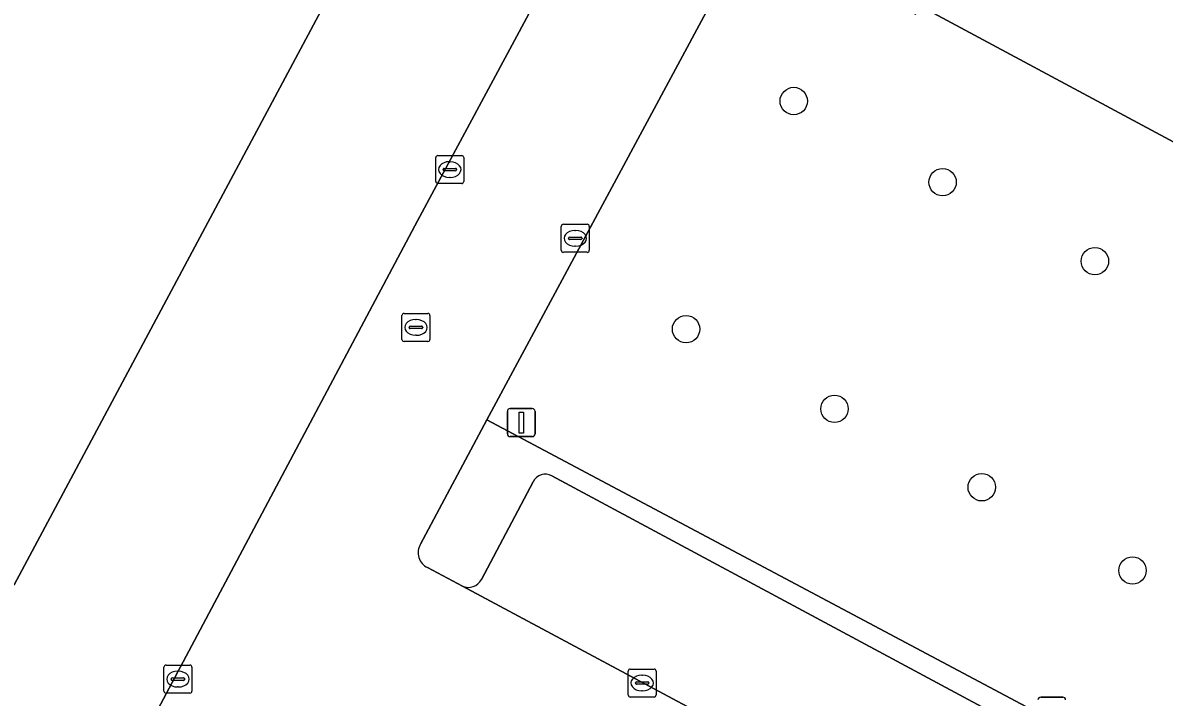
# Model space of a CAD drawing. Extents: x 159489 to 160304, y 383825 to 384531.
# Drawn here: x 160149.63 to 160190.41, y 383962.88 to 383986.96 of the extents above; entities that cross this region are included whole.
import ezdxf

# ---------------------------------------------------------------- set-up
doc = ezdxf.new("R2010")
doc.units = 0
for name, color, linetype in [('IMGEO_Boom', 7, 'Continuous'), ('IMGEO_Groenvoorziening', 7, 'Continuous'), ('IMGEO_Haag', 7, 'Continuous'), ('IMGEO_Kolk', 7, 'Continuous'), ('IMGEO_Lichtmast', 7, 'Continuous'), ('IMGEO_Pand', 7, 'Continuous'), ('IMGEO_Parkeervlak_open', 7, 'Continuous'), ('IMGEO_Rijbaan_lokaal_open', 7, 'Continuous'), ('IMGEO_Rioolput', 7, 'Continuous'), ('IMGEO_Voetpad_open', 7, 'Continuous')]:
    doc.layers.add(name, color=color, linetype=linetype)

msp = doc.modelspace()

# ---------------------------------------------------------------- linework, layer by layer
at = {"layer": 'IMGEO_Boom'}
for centre in [(160177.171, 383984.168), (160182.492, 383981.272), (160187.933, 383978.447), (160173.324, 383976.024), (160178.628, 383973.179), (160183.889, 383970.375), (160189.275, 383967.405)]:
    msp.add_circle(centre, 0.489, dxfattribs=at)
at = {"layer": 'IMGEO_Groenvoorziening'}
msp.add_lwpolyline([(160222.175, 383978.311), (160208.803, 383986.055), (160198.276, 383992.025), (160197.709, 383990.969), (160197.211, 383990.041), (160192.709, 383981.65), (160181.682, 383987.567), (160181.522, 383987.266), (160175.662, 383990.401), (160175.227, 383989.542), (160166.206, 383972.782), (160204.74, 383952.299), (160202.537, 383947.878), (160204.164, 383946.923), (160206.839, 383953.974), (160208.315, 383957.395), (160210.086, 383961.009), (160211.861, 383964.14), (160213.201, 383966.234), (160216.197, 383970.382), (160218.883, 383973.89)], close=True, dxfattribs=at)
for points in [[(160202.537, 383947.878), (160204.74, 383952.299), (160166.206, 383972.782), (160163.838, 383968.347)], [(160166.016, 383967.08), (160167.861, 383970.573)], [(160168.529, 383970.788), (160183.897, 383962.535), (160203.431, 383952.142)], [(160164.093, 383967.506), (160165.333, 383966.848)]]:
    msp.add_lwpolyline(points, dxfattribs=at)
for centre, radius, start, end in [((160168.304, 383970.343), 0.499, 63.1375, 152.5447), ((160164.341, 383968.04), 0.589, 148.607, 245.1287), ((160165.552, 383967.325), 0.525, 245.3586, 332.1644)]:
    msp.add_arc(centre, radius, start, end, dxfattribs=at)
at = {"layer": 'IMGEO_Haag'}
for points in [[(160204.164, 383946.923), (160202.537, 383947.878), (160204.74, 383952.299), (160166.206, 383972.782), (160163.838, 383968.347)], [(160166.016, 383967.08), (160167.861, 383970.573)], [(160168.529, 383970.788), (160183.897, 383962.535), (160203.431, 383952.142)], [(160164.093, 383967.506), (160165.333, 383966.848)]]:
    msp.add_lwpolyline(points, dxfattribs=at)
for centre, radius, start, end in [((160168.304, 383970.343), 0.499, 63.1375, 152.5447), ((160164.341, 383968.04), 0.589, 148.607, 245.1287), ((160165.552, 383967.325), 0.525, 245.3586, 332.1644)]:
    msp.add_arc(centre, radius, start, end, dxfattribs=at)
at = {"layer": 'IMGEO_Kolk'}
for p, q in [((160164.384, 383981.295), (160164.384, 383982.147)), ((160164.459, 383982.221), (160165.311, 383982.221)), ((160164.872, 383982.001), (160164.897, 383982.001)), ((160165.385, 383982.147), (160165.385, 383981.295)), ((160164.643, 383981.715), (160164.643, 383981.727)), ((160165.081, 383981.678), (160164.683, 383981.678)), ((160164.686, 383981.764), (160165.084, 383981.764)), ((160165.127, 383981.727), (160165.127, 383981.715)), ((160165.311, 383981.221), (160164.459, 383981.221)), ((160164.895, 383981.441), (160164.87, 383981.441)), ((160168.867, 383978.839), (160168.867, 383979.691)), ((160168.942, 383979.765), (160169.794, 383979.765)), ((160169.355, 383979.545), (160169.38, 383979.545)), ((160169.868, 383979.691), (160169.868, 383978.839)), ((160169.126, 383979.259), (160169.126, 383979.271)), ((160169.564, 383979.222), (160169.166, 383979.222)), ((160169.169, 383979.308), (160169.567, 383979.308)), ((160169.61, 383979.271), (160169.61, 383979.259)), ((160169.794, 383978.765), (160168.942, 383978.765)), ((160169.378, 383978.985), (160169.353, 383978.985)), ((160154.672, 383963.098), (160154.672, 383963.95)), ((160154.747, 383964.024), (160155.599, 383964.024)), ((160155.673, 383963.95), (160155.673, 383963.098)), ((160154.931, 383963.518), (160154.931, 383963.53)), ((160154.974, 383963.567), (160155.372, 383963.567)), ((160155.16, 383963.804), (160155.185, 383963.804)), ((160155.415, 383963.53), (160155.415, 383963.518)), ((160171.256, 383962.959), (160171.256, 383963.811)), ((160171.331, 383963.885), (160172.183, 383963.885)), ((160171.744, 383963.665), (160171.769, 383963.665)), ((160172.257, 383963.811), (160172.257, 383962.959)), ((160155.369, 383963.481), (160154.971, 383963.481)), ((160155.183, 383963.244), (160155.158, 383963.244)), ((160171.515, 383963.379), (160171.515, 383963.391)), ((160171.953, 383963.342), (160171.555, 383963.342)), ((160171.558, 383963.428), (160171.956, 383963.428)), ((160171.999, 383963.391), (160171.999, 383963.379)), ((160155.599, 383963.024), (160154.747, 383963.024)), ((160172.183, 383962.885), (160171.331, 383962.885)), ((160171.767, 383963.105), (160171.742, 383963.105))]:
    msp.add_line(p, q, dxfattribs=at)
for points in [[(160164.384, 383981.295), (160164.384, 383982.147)], [(160164.459, 383982.221), (160165.311, 383982.221)], [(160165.385, 383982.147), (160165.385, 383981.295)], [(160165.311, 383981.221), (160164.459, 383981.221)], [(160168.867, 383978.839), (160168.867, 383979.691)], [(160168.942, 383979.765), (160169.794, 383979.765)], [(160169.868, 383979.691), (160169.868, 383978.839)], [(160169.794, 383978.765), (160168.942, 383978.765)], [(160154.672, 383963.098), (160154.672, 383963.95)], [(160154.747, 383964.024), (160155.599, 383964.024)], [(160155.673, 383963.95), (160155.673, 383963.098)], [(160171.256, 383962.959), (160171.256, 383963.811)], [(160171.331, 383963.885), (160172.183, 383963.885)], [(160172.257, 383963.811), (160172.257, 383962.959)], [(160155.599, 383963.024), (160154.747, 383963.024)], [(160172.183, 383962.885), (160171.331, 383962.885)]]:
    msp.add_lwpolyline(points, dxfattribs=at)
for centre, radius, start, end in [((160164.461, 383982.145), 0.0765, 91.552, 178.448), ((160164.461, 383982.145), 0.0765, 91.552, 178.448), ((160165.309, 383982.145), 0.0765, 1.552, 88.448), ((160165.309, 383982.145), 0.0765, 1.552, 88.448), ((160164.683, 383981.724), 0.0403, 85.8775, 175.7526), ((160164.68, 383981.714), 0.0366, 178.938, 274.7102), ((160165.084, 383981.721), 0.043, 264.8664, 352.4533), ((160165.088, 383981.726), 0.0386, 1.7309, 96.639), ((160164.461, 383981.297), 0.0765, 181.552, 268.448), ((160164.461, 383981.297), 0.0765, 181.552, 268.448), ((160165.309, 383981.297), 0.0765, 271.552, 358.448), ((160165.309, 383981.297), 0.0765, 271.552, 358.448), ((160168.944, 383979.689), 0.0765, 91.552, 178.448), ((160168.944, 383979.689), 0.0765, 91.552, 178.448), ((160169.792, 383979.689), 0.0765, 1.552, 88.448), ((160169.792, 383979.689), 0.0765, 1.552, 88.448), ((160169.166, 383979.268), 0.0403, 85.8775, 175.7526), ((160169.163, 383979.258), 0.0366, 178.938, 274.7102), ((160169.567, 383979.265), 0.043, 264.8664, 352.4533), ((160169.571, 383979.27), 0.0386, 1.7309, 96.639), ((160168.944, 383978.841), 0.0765, 181.552, 268.448), ((160168.944, 383978.841), 0.0765, 181.552, 268.448), ((160169.792, 383978.841), 0.0765, 271.552, 358.448), ((160169.792, 383978.841), 0.0765, 271.552, 358.448), ((160154.749, 383963.948), 0.0765, 91.552, 178.448), ((160154.749, 383963.948), 0.0765, 91.552, 178.448), ((160155.597, 383963.948), 0.0765, 1.552, 88.448), ((160155.597, 383963.948), 0.0765, 1.552, 88.448), ((160154.971, 383963.527), 0.0403, 85.8775, 175.7526), ((160155.376, 383963.529), 0.0386, 1.7309, 96.639), ((160171.333, 383963.809), 0.0765, 91.552, 178.448), ((160171.333, 383963.809), 0.0765, 91.552, 178.448), ((160172.181, 383963.809), 0.0765, 1.552, 88.448), ((160172.181, 383963.809), 0.0765, 1.552, 88.448), ((160154.968, 383963.517), 0.0366, 178.938, 274.7102), ((160155.372, 383963.524), 0.043, 264.8664, 352.4533), ((160171.555, 383963.388), 0.0403, 85.8775, 175.7526), ((160171.552, 383963.378), 0.0366, 178.938, 274.7102), ((160171.956, 383963.385), 0.043, 264.8664, 352.4533), ((160171.96, 383963.39), 0.0386, 1.7309, 96.639), ((160154.749, 383963.1), 0.0765, 181.552, 268.448), ((160154.749, 383963.1), 0.0765, 181.552, 268.448), ((160155.597, 383963.1), 0.0765, 271.552, 358.448), ((160155.597, 383963.1), 0.0765, 271.552, 358.448), ((160171.333, 383962.961), 0.0765, 181.552, 268.448), ((160171.333, 383962.961), 0.0765, 181.552, 268.448), ((160172.181, 383962.961), 0.0765, 271.552, 358.448), ((160172.181, 383962.961), 0.0765, 271.552, 358.448)]:
    msp.add_arc(centre, radius, start, end, dxfattribs=at)
for centre, major_axis, ratio, start_param, end_param in [((160164.871, 383981.721), (-0.387, 0.002), 0.722429, 4.712389, 7.853982), ((160164.896, 383981.721), (-0.39, 0.002), 0.717154, 1.570796, 4.712389), ((160169.354, 383979.265), (-0.387, 0.002), 0.722429, 4.712389, 7.853982), ((160169.379, 383979.265), (-0.39, 0.002), 0.717154, 1.570796, 4.712389), ((160155.159, 383963.524), (-0.387, 0.002), 0.722429, 4.712389, 7.853982), ((160155.184, 383963.524), (-0.39, 0.002), 0.717154, 1.570796, 4.712389), ((160171.743, 383963.385), (-0.387, 0.002), 0.722429, 4.712389, 7.853982), ((160171.768, 383963.385), (-0.39, 0.002), 0.717154, 1.570796, 4.712389)]:
    msp.add_ellipse(centre, major_axis=major_axis, ratio=ratio, start_param=start_param, end_param=end_param, dxfattribs=at)
at = {"layer": 'IMGEO_Lichtmast'}
for p, q in [((160166.942, 383972.285), (160166.942, 383973.085)), ((160166.942, 383973.085), (160166.942, 383972.285)), ((160167.042, 383973.185), (160167.832, 383973.185)), ((160167.832, 383973.185), (160167.042, 383973.185)), ((160167.932, 383973.085), (160167.932, 383972.285)), ((160167.932, 383972.285), (160167.932, 383973.085)), ((160167.832, 383972.185), (160167.042, 383972.185)), ((160167.042, 383972.185), (160167.832, 383972.185)), ((160185.995, 383962.881), (160186.785, 383962.881)), ((160186.785, 383962.881), (160185.995, 383962.881))]:
    msp.add_line(p, q, dxfattribs=at)
msp.add_lwpolyline([(160167.362, 383973.06), (160167.512, 383973.06), (160167.512, 383972.31), (160167.362, 383972.31), (160167.362, 383973.06)], dxfattribs=at)
for centre, start, end in [((160167.042, 383973.085), 90, 180), ((160167.042, 383973.085), 90, 180), ((160167.832, 383973.085), 0, 90), ((160167.832, 383973.085), 360, 90), ((160167.042, 383972.285), 180, 270), ((160167.042, 383972.285), 180, 270), ((160167.832, 383972.285), 270, 0), ((160167.832, 383972.285), 270, 0), ((160185.995, 383962.781), 90, 180), ((160185.995, 383962.781), 90, 180), ((160186.785, 383962.781), 0, 90), ((160186.785, 383962.781), 360, 90)]:
    msp.add_arc(centre, 0.1, start, end, dxfattribs=at)
at = {"layer": 'IMGEO_Pand'}
for points in [[(160129.758, 383978.949), (160132.629, 383977.415), (160137.17, 383974.989), (160136.51, 383973.739), (160141.91, 383970.849), (160140.645, 383968.477), (160139.959, 383967.19), (160145.25, 383964.369), (160147.2, 383968.02), (160149.32, 383966.89), (160167.109, 384000.169), (160166.14, 384000.69), (160167.739, 384003.679), (160168.709, 384003.159), (160170.75, 384006.969), (160158.029, 384013.789), (160157.89, 384013.52), (160133.95, 384026.359), (160113.25, 383987.77), (160118.265, 383985.09)], [(160191.13, 383992.02), (160192.829, 383995.2), (160187, 383998.309), (160185.309, 383995.13), (160184.529, 383995.549), (160180.559, 383988.169), (160181.682, 383987.567), (160192.709, 383981.65), (160197.211, 383990.041), (160197.709, 383990.969), (160198.276, 383992.025), (160198.794, 383992.991), (160198.547, 383993.123), (160197.309, 383990.799), (160196.44, 383989.169)]]:
    msp.add_lwpolyline(points, close=True, dxfattribs=at)
at = {"layer": 'IMGEO_Parkeervlak_open'}
for points in [[(160166.206, 383972.782), (160175.227, 383989.542), (160170.328, 383992.157), (160163.732, 383979.884), (160153.948, 383961.501)], [(160163.838, 383968.347), (160166.206, 383972.782)], [(160203.278, 383946.524), (160201.939, 383947.253), (160165.333, 383966.848), (160164.093, 383967.506)]]:
    msp.add_lwpolyline(points, dxfattribs=at)
msp.add_arc((160164.341, 383968.04), 0.589, 148.607, 245.1287, dxfattribs=at)
at = {"layer": 'IMGEO_Rijbaan_lokaal_open'}
for points in [[(160167.861, 383970.573), (160166.016, 383967.08)], [(160183.897, 383962.535), (160168.529, 383970.788)], [(160165.333, 383966.848), (160201.939, 383947.253)]]:
    msp.add_lwpolyline(points, dxfattribs=at)
for centre, radius, start, end in [((160168.304, 383970.343), 0.499, 63.1375, 152.5447), ((160165.552, 383967.325), 0.525, 245.3586, 332.1644)]:
    msp.add_arc(centre, radius, start, end, dxfattribs=at)
at = {"layer": 'IMGEO_Rioolput'}
for p, q in [((160163.25, 383976.583), (160164.102, 383976.583)), ((160163.175, 383975.657), (160163.175, 383976.509)), ((160163.663, 383976.363), (160163.688, 383976.363)), ((160164.176, 383976.509), (160164.176, 383975.657)), ((160163.434, 383976.077), (160163.434, 383976.089)), ((160163.872, 383976.04), (160163.474, 383976.04)), ((160163.477, 383976.126), (160163.875, 383976.126)), ((160163.686, 383975.803), (160163.661, 383975.803)), ((160163.918, 383976.089), (160163.918, 383976.077)), ((160164.102, 383975.583), (160163.25, 383975.583))]:
    msp.add_line(p, q, dxfattribs=at)
for points in [[(160163.25, 383976.583), (160164.102, 383976.583)], [(160163.175, 383975.657), (160163.175, 383976.509)], [(160164.176, 383976.509), (160164.176, 383975.657)], [(160164.102, 383975.583), (160163.25, 383975.583)]]:
    msp.add_lwpolyline(points, dxfattribs=at)
for centre, radius, start, end in [((160163.252, 383976.507), 0.0765, 91.552, 178.448), ((160163.252, 383976.507), 0.0765, 91.552, 178.448), ((160164.1, 383976.507), 0.0765, 1.552, 88.448), ((160164.1, 383976.507), 0.0765, 1.552, 88.448), ((160163.474, 383976.086), 0.0403, 85.8775, 175.7526), ((160163.471, 383976.076), 0.0366, 178.938, 274.7102), ((160163.875, 383976.083), 0.043, 264.8664, 352.4533), ((160163.879, 383976.088), 0.0386, 1.7309, 96.639), ((160163.252, 383975.659), 0.0765, 181.552, 268.448), ((160163.252, 383975.659), 0.0765, 181.552, 268.448), ((160164.1, 383975.659), 0.0765, 271.552, 358.448), ((160164.1, 383975.659), 0.0765, 271.552, 358.448)]:
    msp.add_arc(centre, radius, start, end, dxfattribs=at)
for centre, major_axis, ratio, start_param, end_param in [((160163.662, 383976.083), (-0.387, 0.002), 0.722429, 4.712389, 7.853982), ((160163.687, 383976.083), (-0.39, 0.002), 0.717154, 1.570796, 4.712389)]:
    msp.add_ellipse(centre, major_axis=major_axis, ratio=ratio, start_param=start_param, end_param=end_param, dxfattribs=at)
at = {"layer": 'IMGEO_Voetpad_open'}
for points in [[(160184.529, 383995.549), (160185.309, 383995.13), (160187, 383998.309), (160170.75, 384006.969), (160168.709, 384003.159), (160167.739, 384003.679), (160166.14, 384000.69), (160167.109, 384000.169), (160149.32, 383966.89), (160147.2, 383968.02), (160145.25, 383964.369), (160139.959, 383967.19), (160140.645, 383968.477)], [(160153.948, 383961.501), (160163.732, 383979.884), (160170.328, 383992.157), (160170.808, 383993.082), (160175.662, 383990.401), (160181.522, 383987.266), (160181.682, 383987.567), (160180.559, 383988.169), (160184.529, 383995.549)]]:
    msp.add_lwpolyline(points, dxfattribs=at)

doc.saveas('drawing.dxf')
